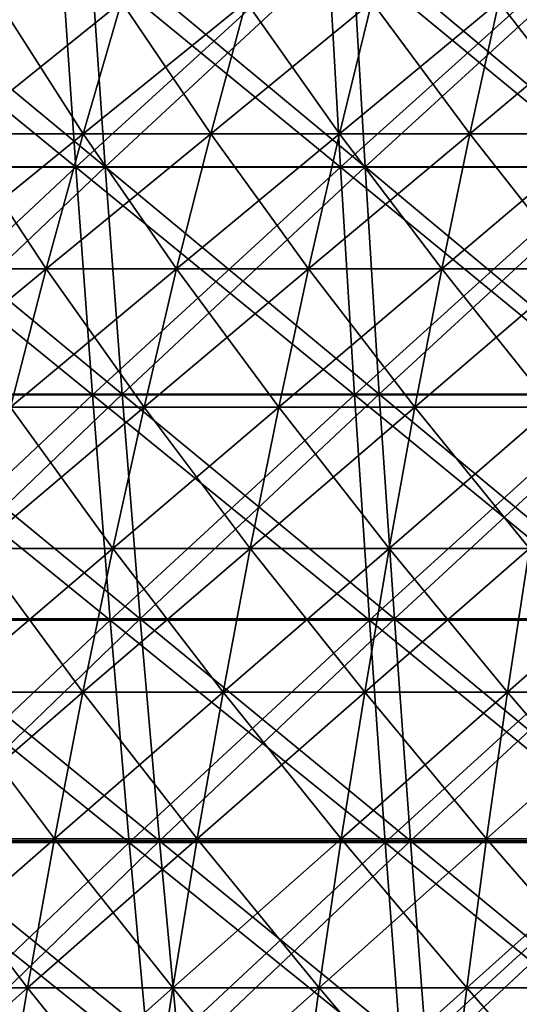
# Model space of a CAD drawing. Header units: millimetres. Extents: x -125 to 125, y -45 to 4025.
# Tile 408 of 656: x -22.19 to -15.51, y 3968.97 to 3982.13. Entities that reach past the tile are written whole.
import ezdxf

# ---------------------------------------------------------------- set-up
doc = ezdxf.new("R2010")
doc.units = ezdxf.units.MM
doc.header["$LTSCALE"] = 6.999206
for name, color, linetype in [('21', 7, 'CONTINUOUS'), ('22', 7, 'CONTINUOUS'), ('23', 7, 'CONTINUOUS'), ('24', 7, 'CONTINUOUS'), ('26', 7, 'CONTINUOUS'), ('27', 7, 'CONTINUOUS')]:
    doc.layers.add(name, color=color, linetype=linetype)

msp = doc.modelspace()

# ---------------------------------------------------------------- linework, layer by layer
at = {"layer": '21', "color": 7, "linetype": 'CONTINUOUS'}
for points in [[(-24.961, 3980.155, 113.977), (-21.44, 3980.155, 114.692), (-25.204, 3983.228, 115.086), (-24.961, 3980.155, 113.977)], [(-25.204, 3983.228, 115.086), (-21.44, 3980.155, 114.692), (-21.648, 3983.228, 115.808), (-25.204, 3983.228, 115.086)], [(-21.44, 3980.155, 114.692), (-17.898, 3980.155, 115.298), (-21.648, 3983.228, 115.808), (-21.44, 3980.155, 114.692)], [(-21.648, 3983.228, 115.808), (-17.898, 3980.155, 115.298), (-18.072, 3983.228, 116.42), (-21.648, 3983.228, 115.808)], [(-17.898, 3980.155, 115.298), (-14.338, 3980.155, 115.794), (-18.072, 3983.228, 116.42), (-17.898, 3980.155, 115.298)], [(-18.072, 3983.228, 116.42), (-14.338, 3980.155, 115.794), (-14.478, 3983.228, 116.921), (-18.072, 3983.228, 116.42)], [(-24.701, 3977.112, 112.79), (-21.216, 3977.112, 113.497), (-24.961, 3980.155, 113.977), (-24.701, 3977.112, 112.79)], [(-24.961, 3980.155, 113.977), (-21.216, 3977.112, 113.497), (-21.44, 3980.155, 114.692), (-24.961, 3980.155, 113.977)], [(-21.216, 3977.112, 113.497), (-17.711, 3977.112, 114.097), (-21.44, 3980.155, 114.692), (-21.216, 3977.112, 113.497)], [(-21.44, 3980.155, 114.692), (-17.711, 3977.112, 114.097), (-17.898, 3980.155, 115.298), (-21.44, 3980.155, 114.692)], [(-17.711, 3977.112, 114.097), (-14.189, 3977.112, 114.588), (-17.898, 3980.155, 115.298), (-17.711, 3977.112, 114.097)], [(-17.898, 3980.155, 115.298), (-14.189, 3977.112, 114.588), (-14.338, 3980.155, 115.794), (-17.898, 3980.155, 115.298)], [(-24.424, 3974.102, 111.525), (-20.978, 3974.102, 112.225), (-24.701, 3977.112, 112.79), (-24.424, 3974.102, 111.525)], [(-24.701, 3977.112, 112.79), (-20.978, 3974.102, 112.225), (-21.216, 3977.112, 113.497), (-24.701, 3977.112, 112.79)], [(-20.978, 3974.102, 112.225), (-17.512, 3974.102, 112.817), (-21.216, 3977.112, 113.497), (-20.978, 3974.102, 112.225)], [(-21.216, 3977.112, 113.497), (-17.512, 3974.102, 112.817), (-17.711, 3977.112, 114.097), (-21.216, 3977.112, 113.497)], [(-17.512, 3974.102, 112.817), (-14.03, 3974.102, 113.303), (-17.711, 3977.112, 114.097), (-17.512, 3974.102, 112.817)], [(-17.711, 3977.112, 114.097), (-14.03, 3974.102, 113.303), (-14.189, 3977.112, 114.588), (-17.711, 3977.112, 114.097)], [(-24.131, 3971.128, 110.184), (-20.726, 3971.128, 110.875), (-24.424, 3974.102, 111.525), (-24.131, 3971.128, 110.184)], [(-24.424, 3974.102, 111.525), (-20.726, 3971.128, 110.875), (-20.978, 3974.102, 112.225), (-24.424, 3974.102, 111.525)], [(-20.726, 3971.128, 110.875), (-17.302, 3971.128, 111.46), (-20.978, 3974.102, 112.225), (-20.726, 3971.128, 110.875)], [(-20.978, 3974.102, 112.225), (-17.302, 3971.128, 111.46), (-17.512, 3974.102, 112.817), (-20.978, 3974.102, 112.225)], [(-17.302, 3971.128, 111.46), (-13.861, 3971.128, 111.94), (-17.512, 3974.102, 112.817), (-17.302, 3971.128, 111.46)], [(-17.512, 3974.102, 112.817), (-13.861, 3971.128, 111.94), (-14.03, 3974.102, 113.303), (-17.512, 3974.102, 112.817)], [(-23.82, 3968.19, 108.767), (-20.46, 3968.19, 109.449), (-24.131, 3971.128, 110.184), (-23.82, 3968.19, 108.767)], [(-24.131, 3971.128, 110.184), (-20.46, 3968.19, 109.449), (-20.726, 3971.128, 110.875), (-24.131, 3971.128, 110.184)], [(-20.46, 3968.19, 109.449), (-17.079, 3968.19, 110.027), (-20.726, 3971.128, 110.875), (-20.46, 3968.19, 109.449)], [(-20.726, 3971.128, 110.875), (-17.079, 3968.19, 110.027), (-17.302, 3971.128, 111.46), (-20.726, 3971.128, 110.875)], [(-17.079, 3968.19, 110.027), (-13.683, 3968.19, 110.501), (-17.302, 3971.128, 111.46), (-17.079, 3968.19, 110.027)], [(-17.302, 3971.128, 111.46), (-13.683, 3968.19, 110.501), (-13.861, 3971.128, 111.94), (-17.302, 3971.128, 111.46)]]:
    msp.add_3dface(points, dxfattribs=at)
at = {"layer": '22', "color": 7, "linetype": 'CONTINUOUS'}
for points in [[(-21.648, 3983.228, -115.808), (-24.961, 3980.155, -113.977), (-25.204, 3983.228, -115.086), (-21.648, 3983.228, -115.808)], [(-21.44, 3980.155, -114.692), (-24.961, 3980.155, -113.977), (-21.648, 3983.228, -115.808), (-21.44, 3980.155, -114.692)], [(-18.072, 3983.228, -116.42), (-21.44, 3980.155, -114.692), (-21.648, 3983.228, -115.808), (-18.072, 3983.228, -116.42)], [(-17.898, 3980.155, -115.298), (-21.44, 3980.155, -114.692), (-18.072, 3983.228, -116.42), (-17.898, 3980.155, -115.298)], [(-14.478, 3983.228, -116.921), (-17.898, 3980.155, -115.298), (-18.072, 3983.228, -116.42), (-14.478, 3983.228, -116.921)], [(-14.338, 3980.155, -115.794), (-17.898, 3980.155, -115.298), (-14.478, 3983.228, -116.921), (-14.338, 3980.155, -115.794)], [(-21.44, 3980.155, -114.692), (-24.701, 3977.112, -112.79), (-24.961, 3980.155, -113.977), (-21.44, 3980.155, -114.692)], [(-21.216, 3977.112, -113.497), (-24.701, 3977.112, -112.79), (-21.44, 3980.155, -114.692), (-21.216, 3977.112, -113.497)], [(-17.898, 3980.155, -115.298), (-21.216, 3977.112, -113.497), (-21.44, 3980.155, -114.692), (-17.898, 3980.155, -115.298)], [(-17.711, 3977.112, -114.097), (-21.216, 3977.112, -113.497), (-17.898, 3980.155, -115.298), (-17.711, 3977.112, -114.097)], [(-14.338, 3980.155, -115.794), (-17.711, 3977.112, -114.097), (-17.898, 3980.155, -115.298), (-14.338, 3980.155, -115.794)], [(-14.189, 3977.112, -114.588), (-17.711, 3977.112, -114.097), (-14.338, 3980.155, -115.794), (-14.189, 3977.112, -114.588)], [(-21.216, 3977.112, -113.497), (-24.424, 3974.102, -111.525), (-24.701, 3977.112, -112.79), (-21.216, 3977.112, -113.497)], [(-20.978, 3974.102, -112.225), (-24.424, 3974.102, -111.525), (-21.216, 3977.112, -113.497), (-20.978, 3974.102, -112.225)], [(-17.711, 3977.112, -114.097), (-20.978, 3974.102, -112.225), (-21.216, 3977.112, -113.497), (-17.711, 3977.112, -114.097)], [(-17.512, 3974.102, -112.817), (-20.978, 3974.102, -112.225), (-17.711, 3977.112, -114.097), (-17.512, 3974.102, -112.817)], [(-14.189, 3977.112, -114.588), (-17.512, 3974.102, -112.817), (-17.711, 3977.112, -114.097), (-14.189, 3977.112, -114.588)], [(-14.03, 3974.102, -113.303), (-17.512, 3974.102, -112.817), (-14.189, 3977.112, -114.588), (-14.03, 3974.102, -113.303)], [(-20.978, 3974.102, -112.225), (-24.131, 3971.128, -110.184), (-24.424, 3974.102, -111.525), (-20.978, 3974.102, -112.225)], [(-20.726, 3971.128, -110.875), (-24.131, 3971.128, -110.184), (-20.978, 3974.102, -112.225), (-20.726, 3971.128, -110.875)], [(-17.512, 3974.102, -112.817), (-20.726, 3971.128, -110.875), (-20.978, 3974.102, -112.225), (-17.512, 3974.102, -112.817)], [(-17.302, 3971.128, -111.46), (-20.726, 3971.128, -110.875), (-17.512, 3974.102, -112.817), (-17.302, 3971.128, -111.46)], [(-14.03, 3974.102, -113.303), (-17.302, 3971.128, -111.46), (-17.512, 3974.102, -112.817), (-14.03, 3974.102, -113.303)], [(-13.861, 3971.128, -111.94), (-17.302, 3971.128, -111.46), (-14.03, 3974.102, -113.303), (-13.861, 3971.128, -111.94)], [(-20.726, 3971.128, -110.875), (-23.82, 3968.19, -108.767), (-24.131, 3971.128, -110.184), (-20.726, 3971.128, -110.875)], [(-20.46, 3968.19, -109.449), (-23.82, 3968.19, -108.767), (-20.726, 3971.128, -110.875), (-20.46, 3968.19, -109.449)], [(-17.302, 3971.128, -111.46), (-20.46, 3968.19, -109.449), (-20.726, 3971.128, -110.875), (-17.302, 3971.128, -111.46)], [(-17.079, 3968.19, -110.027), (-20.46, 3968.19, -109.449), (-17.302, 3971.128, -111.46), (-17.079, 3968.19, -110.027)], [(-13.861, 3971.128, -111.94), (-17.079, 3968.19, -110.027), (-17.302, 3971.128, -111.46), (-13.861, 3971.128, -111.94)], [(-13.683, 3968.19, -110.501), (-17.079, 3968.19, -110.027), (-13.861, 3971.128, -111.94), (-13.683, 3968.19, -110.501)]]:
    msp.add_3dface(points, dxfattribs=at)
at = {"layer": '23', "color": 7, "linetype": 'CONTINUOUS'}
for points in [[(-24.503, 3980.158, -111.883), (-21.046, 3980.158, -112.585), (-24.75, 3983.227, -113.011), (-24.503, 3980.158, -111.883)], [(-24.75, 3983.227, -113.011), (-21.046, 3980.158, -112.585), (-21.258, 3983.227, -113.719), (-24.75, 3983.227, -113.011)], [(-21.046, 3980.158, -112.585), (-17.569, 3980.158, -113.179), (-21.258, 3983.227, -113.719), (-21.046, 3980.158, -112.585)], [(-21.258, 3983.227, -113.719), (-17.569, 3980.158, -113.179), (-17.746, 3983.227, -114.32), (-21.258, 3983.227, -113.719)], [(-17.569, 3980.158, -113.179), (-14.075, 3980.158, -113.667), (-17.746, 3983.227, -114.32), (-17.569, 3980.158, -113.179)], [(-17.746, 3983.227, -114.32), (-14.075, 3980.158, -113.667), (-14.217, 3983.227, -114.812), (-17.746, 3983.227, -114.32)], [(-24.238, 3977.121, -110.676), (-20.819, 3977.121, -111.37), (-24.503, 3980.158, -111.883), (-24.238, 3977.121, -110.676)], [(-24.503, 3980.158, -111.883), (-20.819, 3977.121, -111.37), (-21.046, 3980.158, -112.585), (-24.503, 3980.158, -111.883)], [(-20.819, 3977.121, -111.37), (-17.379, 3977.121, -111.958), (-21.046, 3980.158, -112.585), (-20.819, 3977.121, -111.37)], [(-21.046, 3980.158, -112.585), (-17.379, 3977.121, -111.958), (-17.569, 3980.158, -113.179), (-21.046, 3980.158, -112.585)], [(-17.379, 3977.121, -111.958), (-13.923, 3977.121, -112.44), (-17.569, 3980.158, -113.179), (-17.379, 3977.121, -111.958)], [(-17.569, 3980.158, -113.179), (-13.923, 3977.121, -112.44), (-14.075, 3980.158, -113.667), (-17.569, 3980.158, -113.179)], [(-23.957, 3974.118, -109.39), (-20.577, 3974.118, -110.076), (-24.238, 3977.121, -110.676), (-23.957, 3974.118, -109.39)], [(-24.238, 3977.121, -110.676), (-20.577, 3974.118, -110.076), (-20.819, 3977.121, -111.37), (-24.238, 3977.121, -110.676)], [(-20.577, 3974.118, -110.076), (-17.177, 3974.118, -110.657), (-20.819, 3977.121, -111.37), (-20.577, 3974.118, -110.076)], [(-20.819, 3977.121, -111.37), (-17.177, 3974.118, -110.657), (-17.379, 3977.121, -111.958), (-20.819, 3977.121, -111.37)], [(-17.177, 3974.118, -110.657), (-13.761, 3974.118, -111.134), (-17.379, 3977.121, -111.958), (-17.177, 3974.118, -110.657)], [(-17.379, 3977.121, -111.958), (-13.761, 3974.118, -111.134), (-13.923, 3977.121, -112.44), (-17.379, 3977.121, -111.958)], [(-23.658, 3971.152, -108.026), (-20.32, 3971.152, -108.703), (-23.957, 3974.118, -109.39), (-23.658, 3971.152, -108.026)], [(-23.957, 3974.118, -109.39), (-20.32, 3971.152, -108.703), (-20.577, 3974.118, -110.076), (-23.957, 3974.118, -109.39)], [(-20.32, 3971.152, -108.703), (-16.963, 3971.152, -109.278), (-20.577, 3974.118, -110.076), (-20.32, 3971.152, -108.703)], [(-20.577, 3974.118, -110.076), (-16.963, 3971.152, -109.278), (-17.177, 3974.118, -110.657), (-20.577, 3974.118, -110.076)], [(-16.963, 3971.152, -109.278), (-13.59, 3971.152, -109.748), (-17.177, 3974.118, -110.657), (-16.963, 3971.152, -109.278)], [(-17.177, 3974.118, -110.657), (-13.59, 3971.152, -109.748), (-13.761, 3974.118, -111.134), (-17.177, 3974.118, -110.657)], [(-23.343, 3968.223, -106.586), (-20.049, 3968.223, -107.254), (-23.658, 3971.152, -108.026), (-23.343, 3968.223, -106.586)], [(-23.658, 3971.152, -108.026), (-20.049, 3968.223, -107.254), (-20.32, 3971.152, -108.703), (-23.658, 3971.152, -108.026)], [(-20.049, 3968.223, -107.254), (-16.737, 3968.223, -107.821), (-20.32, 3971.152, -108.703), (-20.049, 3968.223, -107.254)], [(-20.32, 3971.152, -108.703), (-16.737, 3968.223, -107.821), (-16.963, 3971.152, -109.278), (-20.32, 3971.152, -108.703)], [(-16.737, 3968.223, -107.821), (-13.409, 3968.223, -108.285), (-16.963, 3971.152, -109.278), (-16.737, 3968.223, -107.821)], [(-16.963, 3971.152, -109.278), (-13.409, 3968.223, -108.285), (-13.59, 3971.152, -109.748), (-16.963, 3971.152, -109.278)]]:
    msp.add_3dface(points, dxfattribs=at)
at = {"layer": '24', "color": 7, "linetype": 'CONTINUOUS'}
for points in [[(-21.258, 3983.227, 113.719), (-24.503, 3980.158, 111.883), (-24.75, 3983.227, 113.011), (-21.258, 3983.227, 113.719)], [(-21.046, 3980.158, 112.585), (-24.503, 3980.158, 111.883), (-21.258, 3983.227, 113.719), (-21.046, 3980.158, 112.585)], [(-17.746, 3983.227, 114.32), (-21.046, 3980.158, 112.585), (-21.258, 3983.227, 113.719), (-17.746, 3983.227, 114.32)], [(-17.569, 3980.158, 113.179), (-21.046, 3980.158, 112.585), (-17.746, 3983.227, 114.32), (-17.569, 3980.158, 113.179)], [(-14.217, 3983.227, 114.812), (-17.569, 3980.158, 113.179), (-17.746, 3983.227, 114.32), (-14.217, 3983.227, 114.812)], [(-14.075, 3980.158, 113.667), (-17.569, 3980.158, 113.179), (-14.217, 3983.227, 114.812), (-14.075, 3980.158, 113.667)], [(-21.046, 3980.158, 112.585), (-24.238, 3977.121, 110.676), (-24.503, 3980.158, 111.883), (-21.046, 3980.158, 112.585)], [(-20.819, 3977.121, 111.37), (-24.238, 3977.121, 110.676), (-21.046, 3980.158, 112.585), (-20.819, 3977.121, 111.37)], [(-17.569, 3980.158, 113.179), (-20.819, 3977.121, 111.37), (-21.046, 3980.158, 112.585), (-17.569, 3980.158, 113.179)], [(-17.379, 3977.121, 111.958), (-20.819, 3977.121, 111.37), (-17.569, 3980.158, 113.179), (-17.379, 3977.121, 111.958)], [(-14.075, 3980.158, 113.667), (-17.379, 3977.121, 111.958), (-17.569, 3980.158, 113.179), (-14.075, 3980.158, 113.667)], [(-13.923, 3977.121, 112.44), (-17.379, 3977.121, 111.958), (-14.075, 3980.158, 113.667), (-13.923, 3977.121, 112.44)], [(-20.819, 3977.121, 111.37), (-23.957, 3974.118, 109.39), (-24.238, 3977.121, 110.676), (-20.819, 3977.121, 111.37)], [(-20.577, 3974.118, 110.076), (-23.957, 3974.118, 109.39), (-20.819, 3977.121, 111.37), (-20.577, 3974.118, 110.076)], [(-17.379, 3977.121, 111.958), (-20.577, 3974.118, 110.076), (-20.819, 3977.121, 111.37), (-17.379, 3977.121, 111.958)], [(-17.177, 3974.118, 110.657), (-20.577, 3974.118, 110.076), (-17.379, 3977.121, 111.958), (-17.177, 3974.118, 110.657)], [(-13.923, 3977.121, 112.44), (-17.177, 3974.118, 110.657), (-17.379, 3977.121, 111.958), (-13.923, 3977.121, 112.44)], [(-13.761, 3974.118, 111.134), (-17.177, 3974.118, 110.657), (-13.923, 3977.121, 112.44), (-13.761, 3974.118, 111.134)], [(-20.577, 3974.118, 110.076), (-23.658, 3971.152, 108.026), (-23.957, 3974.118, 109.39), (-20.577, 3974.118, 110.076)], [(-20.32, 3971.152, 108.703), (-23.658, 3971.152, 108.026), (-20.577, 3974.118, 110.076), (-20.32, 3971.152, 108.703)], [(-17.177, 3974.118, 110.657), (-20.32, 3971.152, 108.703), (-20.577, 3974.118, 110.076), (-17.177, 3974.118, 110.657)], [(-16.963, 3971.152, 109.278), (-20.32, 3971.152, 108.703), (-17.177, 3974.118, 110.657), (-16.963, 3971.152, 109.278)], [(-13.761, 3974.118, 111.134), (-16.963, 3971.152, 109.278), (-17.177, 3974.118, 110.657), (-13.761, 3974.118, 111.134)], [(-13.59, 3971.152, 109.748), (-16.963, 3971.152, 109.278), (-13.761, 3974.118, 111.134), (-13.59, 3971.152, 109.748)], [(-20.32, 3971.152, 108.703), (-23.343, 3968.223, 106.586), (-23.658, 3971.152, 108.026), (-20.32, 3971.152, 108.703)], [(-20.049, 3968.223, 107.254), (-23.343, 3968.223, 106.586), (-20.32, 3971.152, 108.703), (-20.049, 3968.223, 107.254)], [(-16.963, 3971.152, 109.278), (-20.049, 3968.223, 107.254), (-20.32, 3971.152, 108.703), (-16.963, 3971.152, 109.278)], [(-16.737, 3968.223, 107.821), (-20.049, 3968.223, 107.254), (-16.963, 3971.152, 109.278), (-16.737, 3968.223, 107.821)], [(-13.59, 3971.152, 109.748), (-16.737, 3968.223, 107.821), (-16.963, 3971.152, 109.278), (-13.59, 3971.152, 109.748)], [(-13.409, 3968.223, 108.285), (-16.737, 3968.223, 107.821), (-13.59, 3971.152, 109.748), (-13.409, 3968.223, 108.285)]]:
    msp.add_3dface(points, dxfattribs=at)
at = {"layer": '26', "color": 7, "linetype": 'CONTINUOUS'}
for points in [[(-23.028, 3980.602, 54.406), (-21.342, 3980.602, 55.09), (-22.473, 3982.367, 53.095), (-23.028, 3980.602, 54.406)], [(-22.473, 3982.367, 53.095), (-21.342, 3980.602, 55.09), (-20.828, 3982.367, 53.762), (-22.473, 3982.367, 53.095)], [(-21.342, 3980.602, 55.09), (-19.635, 3980.602, 55.721), (-20.828, 3982.367, 53.762), (-21.342, 3980.602, 55.09)], [(-20.828, 3982.367, 53.762), (-19.635, 3980.602, 55.721), (-19.162, 3982.367, 54.378), (-20.828, 3982.367, 53.762)], [(-19.635, 3980.602, 55.721), (-17.91, 3980.602, 56.299), (-19.162, 3982.367, 54.378), (-19.635, 3980.602, 55.721)], [(-19.162, 3982.367, 54.378), (-17.91, 3980.602, 56.299), (-17.478, 3982.367, 54.942), (-19.162, 3982.367, 54.378)], [(-17.91, 3980.602, 56.299), (-16.168, 3980.602, 56.824), (-17.478, 3982.367, 54.942), (-17.91, 3980.602, 56.299)], [(-17.478, 3982.367, 54.942), (-16.168, 3980.602, 56.824), (-15.778, 3982.367, 55.454), (-17.478, 3982.367, 54.942)], [(-16.168, 3980.602, 56.824), (-14.41, 3980.602, 57.295), (-15.778, 3982.367, 55.454), (-16.168, 3980.602, 56.824)], [(-15.778, 3982.367, 55.454), (-14.41, 3980.602, 57.295), (-14.063, 3982.367, 55.914), (-15.778, 3982.367, 55.454)], [(-23.562, 3978.795, 55.668), (-21.837, 3978.795, 56.367), (-23.028, 3980.602, 54.406), (-23.562, 3978.795, 55.668)], [(-23.028, 3980.602, 54.406), (-21.837, 3978.795, 56.367), (-21.342, 3980.602, 55.09), (-23.028, 3980.602, 54.406)], [(-21.837, 3978.795, 56.367), (-20.091, 3978.795, 57.013), (-21.342, 3980.602, 55.09), (-21.837, 3978.795, 56.367)], [(-21.342, 3980.602, 55.09), (-20.091, 3978.795, 57.013), (-19.635, 3980.602, 55.721), (-21.342, 3980.602, 55.09)], [(-20.091, 3978.795, 57.013), (-18.325, 3978.795, 57.604), (-19.635, 3980.602, 55.721), (-20.091, 3978.795, 57.013)], [(-19.635, 3980.602, 55.721), (-18.325, 3978.795, 57.604), (-17.91, 3980.602, 56.299), (-19.635, 3980.602, 55.721)], [(-18.325, 3978.795, 57.604), (-16.543, 3978.795, 58.141), (-17.91, 3980.602, 56.299), (-18.325, 3978.795, 57.604)], [(-17.91, 3980.602, 56.299), (-16.543, 3978.795, 58.141), (-16.168, 3980.602, 56.824), (-17.91, 3980.602, 56.299)], [(-16.543, 3978.795, 58.141), (-14.744, 3978.795, 58.623), (-16.168, 3980.602, 56.824), (-16.543, 3978.795, 58.141)], [(-16.168, 3980.602, 56.824), (-14.744, 3978.795, 58.623), (-14.41, 3980.602, 57.295), (-16.168, 3980.602, 56.824)], [(-23.562, 3978.795, 55.668), (-22.312, 3976.947, 57.593), (-21.837, 3978.795, 56.367), (-23.562, 3978.795, 55.668)], [(-22.312, 3976.947, 57.593), (-20.527, 3976.947, 58.253), (-21.837, 3978.795, 56.367), (-22.312, 3976.947, 57.593)], [(-21.837, 3978.795, 56.367), (-20.527, 3976.947, 58.253), (-20.091, 3978.795, 57.013), (-21.837, 3978.795, 56.367)], [(-20.527, 3976.947, 58.253), (-18.724, 3976.947, 58.857), (-20.091, 3978.795, 57.013), (-20.527, 3976.947, 58.253)], [(-20.091, 3978.795, 57.013), (-18.724, 3976.947, 58.857), (-18.325, 3978.795, 57.604), (-20.091, 3978.795, 57.013)], [(-18.724, 3976.947, 58.857), (-16.902, 3976.947, 59.406), (-18.325, 3978.795, 57.604), (-18.724, 3976.947, 58.857)], [(-18.325, 3978.795, 57.604), (-16.902, 3976.947, 59.406), (-16.543, 3978.795, 58.141), (-18.325, 3978.795, 57.604)], [(-16.902, 3976.947, 59.406), (-15.065, 3976.947, 59.898), (-16.543, 3978.795, 58.141), (-16.902, 3976.947, 59.406)], [(-16.543, 3978.795, 58.141), (-15.065, 3976.947, 59.898), (-14.744, 3978.795, 58.623), (-16.543, 3978.795, 58.141)], [(-22.766, 3975.06, 58.766), (-20.946, 3975.06, 59.439), (-22.312, 3976.947, 57.593), (-22.766, 3975.06, 58.766)], [(-22.312, 3976.947, 57.593), (-20.946, 3975.06, 59.439), (-20.527, 3976.947, 58.253), (-22.312, 3976.947, 57.593)], [(-20.946, 3975.06, 59.439), (-19.105, 3975.06, 60.056), (-20.527, 3976.947, 58.253), (-20.946, 3975.06, 59.439)], [(-20.527, 3976.947, 58.253), (-19.105, 3975.06, 60.056), (-18.724, 3976.947, 58.857), (-20.527, 3976.947, 58.253)], [(-19.105, 3975.06, 60.056), (-17.247, 3975.06, 60.616), (-18.724, 3976.947, 58.857), (-19.105, 3975.06, 60.056)], [(-18.724, 3976.947, 58.857), (-17.247, 3975.06, 60.616), (-16.902, 3976.947, 59.406), (-18.724, 3976.947, 58.857)], [(-17.247, 3975.06, 60.616), (-15.372, 3975.06, 61.118), (-16.902, 3976.947, 59.406), (-17.247, 3975.06, 60.616)], [(-16.902, 3976.947, 59.406), (-15.372, 3975.06, 61.118), (-15.065, 3976.947, 59.898), (-16.902, 3976.947, 59.406)], [(-23.2, 3973.136, 59.885), (-21.345, 3973.136, 60.571), (-22.766, 3975.06, 58.766), (-23.2, 3973.136, 59.885)], [(-22.766, 3975.06, 58.766), (-21.345, 3973.136, 60.571), (-20.946, 3975.06, 59.439), (-22.766, 3975.06, 58.766)], [(-21.345, 3973.136, 60.571), (-19.469, 3973.136, 61.2), (-20.946, 3975.06, 59.439), (-21.345, 3973.136, 60.571)], [(-20.946, 3975.06, 59.439), (-19.469, 3973.136, 61.2), (-19.105, 3975.06, 60.056), (-20.946, 3975.06, 59.439)], [(-19.469, 3973.136, 61.2), (-17.575, 3973.136, 61.771), (-19.105, 3975.06, 60.056), (-19.469, 3973.136, 61.2)], [(-19.105, 3975.06, 60.056), (-17.575, 3973.136, 61.771), (-17.247, 3975.06, 60.616), (-19.105, 3975.06, 60.056)], [(-17.575, 3973.136, 61.771), (-15.665, 3973.136, 62.283), (-17.247, 3975.06, 60.616), (-17.575, 3973.136, 61.771)], [(-17.247, 3975.06, 60.616), (-15.665, 3973.136, 62.283), (-15.372, 3975.06, 61.118), (-17.247, 3975.06, 60.616)], [(-15.665, 3973.136, 62.283), (-13.739, 3973.136, 62.735), (-15.372, 3975.06, 61.118), (-15.665, 3973.136, 62.283)], [(-23.612, 3971.177, 60.95), (-21.724, 3971.177, 61.648), (-23.2, 3973.136, 59.885), (-23.612, 3971.177, 60.95)], [(-23.2, 3973.136, 59.885), (-21.724, 3971.177, 61.648), (-21.345, 3973.136, 60.571), (-23.2, 3973.136, 59.885)], [(-21.724, 3971.177, 61.648), (-19.815, 3971.177, 62.288), (-21.345, 3973.136, 60.571), (-21.724, 3971.177, 61.648)], [(-21.345, 3973.136, 60.571), (-19.815, 3971.177, 62.288), (-19.469, 3973.136, 61.2), (-21.345, 3973.136, 60.571)], [(-19.815, 3971.177, 62.288), (-17.888, 3971.177, 62.869), (-19.469, 3973.136, 61.2), (-19.815, 3971.177, 62.288)], [(-19.469, 3973.136, 61.2), (-17.888, 3971.177, 62.869), (-17.575, 3973.136, 61.771), (-19.469, 3973.136, 61.2)], [(-17.888, 3971.177, 62.869), (-15.943, 3971.177, 63.39), (-17.575, 3973.136, 61.771), (-17.888, 3971.177, 62.869)], [(-17.575, 3973.136, 61.771), (-15.943, 3971.177, 63.39), (-15.665, 3973.136, 62.283), (-17.575, 3973.136, 61.771)], [(-15.943, 3971.177, 63.39), (-13.984, 3971.177, 63.851), (-15.665, 3973.136, 62.283), (-15.943, 3971.177, 63.39)], [(-15.665, 3973.136, 62.283), (-13.984, 3971.177, 63.851), (-13.739, 3973.136, 62.735), (-15.665, 3973.136, 62.283)], [(-24.003, 3969.184, 61.959), (-22.084, 3969.184, 62.669), (-23.612, 3971.177, 60.95), (-24.003, 3969.184, 61.959)], [(-23.612, 3971.177, 60.95), (-22.084, 3969.184, 62.669), (-21.724, 3971.177, 61.648), (-23.612, 3971.177, 60.95)], [(-22.084, 3969.184, 62.669), (-20.143, 3969.184, 63.319), (-21.724, 3971.177, 61.648), (-22.084, 3969.184, 62.669)], [(-21.724, 3971.177, 61.648), (-20.143, 3969.184, 63.319), (-19.815, 3971.177, 62.288), (-21.724, 3971.177, 61.648)], [(-20.143, 3969.184, 63.319), (-18.184, 3969.184, 63.909), (-19.815, 3971.177, 62.288), (-20.143, 3969.184, 63.319)], [(-19.815, 3971.177, 62.288), (-18.184, 3969.184, 63.909), (-17.888, 3971.177, 62.869), (-19.815, 3971.177, 62.288)], [(-18.184, 3969.184, 63.909), (-16.207, 3969.184, 64.439), (-17.888, 3971.177, 62.869), (-18.184, 3969.184, 63.909)], [(-17.888, 3971.177, 62.869), (-16.207, 3969.184, 64.439), (-15.943, 3971.177, 63.39), (-17.888, 3971.177, 62.869)], [(-16.207, 3969.184, 64.439), (-14.215, 3969.184, 64.908), (-15.943, 3971.177, 63.39), (-16.207, 3969.184, 64.439)], [(-15.943, 3971.177, 63.39), (-14.215, 3969.184, 64.908), (-13.984, 3971.177, 63.851), (-15.943, 3971.177, 63.39)], [(-24.003, 3969.184, 61.959), (-22.423, 3967.159, 63.632), (-22.084, 3969.184, 62.669), (-24.003, 3969.184, 61.959)], [(-22.423, 3967.159, 63.632), (-20.453, 3967.159, 64.292), (-22.084, 3969.184, 62.669), (-22.423, 3967.159, 63.632)], [(-22.084, 3969.184, 62.669), (-20.453, 3967.159, 64.292), (-20.143, 3969.184, 63.319), (-22.084, 3969.184, 62.669)], [(-20.453, 3967.159, 64.292), (-18.463, 3967.159, 64.892), (-20.143, 3969.184, 63.319), (-20.453, 3967.159, 64.292)], [(-20.143, 3969.184, 63.319), (-18.463, 3967.159, 64.892), (-18.184, 3969.184, 63.909), (-20.143, 3969.184, 63.319)], [(-18.463, 3967.159, 64.892), (-16.456, 3967.159, 65.43), (-18.184, 3969.184, 63.909), (-18.463, 3967.159, 64.892)], [(-18.184, 3969.184, 63.909), (-16.456, 3967.159, 65.43), (-16.207, 3969.184, 64.439), (-18.184, 3969.184, 63.909)], [(-16.456, 3967.159, 65.43), (-14.433, 3967.159, 65.905), (-16.207, 3969.184, 64.439), (-16.456, 3967.159, 65.43)], [(-16.207, 3969.184, 64.439), (-14.433, 3967.159, 65.905), (-14.215, 3969.184, 64.908), (-16.207, 3969.184, 64.439)]]:
    msp.add_3dface(points, dxfattribs=at)
at = {"layer": '27', "color": 7, "linetype": 'CONTINUOUS'}
for points in [[(-21.342, 3980.602, -55.09), (-23.028, 3980.602, -54.406), (-20.828, 3982.367, -53.762), (-21.342, 3980.602, -55.09)], [(-20.828, 3982.367, -53.762), (-23.028, 3980.602, -54.406), (-22.473, 3982.367, -53.095), (-20.828, 3982.367, -53.762)], [(-19.635, 3980.602, -55.721), (-21.342, 3980.602, -55.09), (-19.162, 3982.367, -54.378), (-19.635, 3980.602, -55.721)], [(-19.162, 3982.367, -54.378), (-21.342, 3980.602, -55.09), (-20.828, 3982.367, -53.762), (-19.162, 3982.367, -54.378)], [(-17.91, 3980.602, -56.299), (-19.635, 3980.602, -55.721), (-17.478, 3982.367, -54.942), (-17.91, 3980.602, -56.299)], [(-17.478, 3982.367, -54.942), (-19.635, 3980.602, -55.721), (-19.162, 3982.367, -54.378), (-17.478, 3982.367, -54.942)], [(-16.168, 3980.602, -56.824), (-17.91, 3980.602, -56.299), (-15.778, 3982.367, -55.454), (-16.168, 3980.602, -56.824)], [(-15.778, 3982.367, -55.454), (-17.91, 3980.602, -56.299), (-17.478, 3982.367, -54.942), (-15.778, 3982.367, -55.454)], [(-14.41, 3980.602, -57.295), (-16.168, 3980.602, -56.824), (-14.063, 3982.367, -55.914), (-14.41, 3980.602, -57.295)], [(-14.063, 3982.367, -55.914), (-16.168, 3980.602, -56.824), (-15.778, 3982.367, -55.454), (-14.063, 3982.367, -55.914)], [(-21.837, 3978.795, -56.367), (-23.562, 3978.795, -55.668), (-21.342, 3980.602, -55.09), (-21.837, 3978.795, -56.367)], [(-21.342, 3980.602, -55.09), (-23.562, 3978.795, -55.668), (-23.028, 3980.602, -54.406), (-21.342, 3980.602, -55.09)], [(-20.091, 3978.795, -57.013), (-21.837, 3978.795, -56.367), (-19.635, 3980.602, -55.721), (-20.091, 3978.795, -57.013)], [(-19.635, 3980.602, -55.721), (-21.837, 3978.795, -56.367), (-21.342, 3980.602, -55.09), (-19.635, 3980.602, -55.721)], [(-18.325, 3978.795, -57.604), (-20.091, 3978.795, -57.013), (-17.91, 3980.602, -56.299), (-18.325, 3978.795, -57.604)], [(-17.91, 3980.602, -56.299), (-20.091, 3978.795, -57.013), (-19.635, 3980.602, -55.721), (-17.91, 3980.602, -56.299)], [(-16.543, 3978.795, -58.141), (-18.325, 3978.795, -57.604), (-16.168, 3980.602, -56.824), (-16.543, 3978.795, -58.141)], [(-16.168, 3980.602, -56.824), (-18.325, 3978.795, -57.604), (-17.91, 3980.602, -56.299), (-16.168, 3980.602, -56.824)], [(-14.744, 3978.795, -58.623), (-16.543, 3978.795, -58.141), (-14.41, 3980.602, -57.295), (-14.744, 3978.795, -58.623)], [(-14.41, 3980.602, -57.295), (-16.543, 3978.795, -58.141), (-16.168, 3980.602, -56.824), (-14.41, 3980.602, -57.295)], [(-22.312, 3976.947, -57.593), (-24.075, 3976.947, -56.878), (-21.837, 3978.795, -56.367), (-22.312, 3976.947, -57.593)], [(-21.837, 3978.795, -56.367), (-24.075, 3976.947, -56.878), (-23.562, 3978.795, -55.668), (-21.837, 3978.795, -56.367)], [(-20.527, 3976.947, -58.253), (-22.312, 3976.947, -57.593), (-20.091, 3978.795, -57.013), (-20.527, 3976.947, -58.253)], [(-20.091, 3978.795, -57.013), (-22.312, 3976.947, -57.593), (-21.837, 3978.795, -56.367), (-20.091, 3978.795, -57.013)], [(-18.724, 3976.947, -58.857), (-20.527, 3976.947, -58.253), (-18.325, 3978.795, -57.604), (-18.724, 3976.947, -58.857)], [(-18.325, 3978.795, -57.604), (-20.527, 3976.947, -58.253), (-20.091, 3978.795, -57.013), (-18.325, 3978.795, -57.604)], [(-16.902, 3976.947, -59.406), (-18.724, 3976.947, -58.857), (-16.543, 3978.795, -58.141), (-16.902, 3976.947, -59.406)], [(-16.543, 3978.795, -58.141), (-18.724, 3976.947, -58.857), (-18.325, 3978.795, -57.604), (-16.543, 3978.795, -58.141)], [(-15.065, 3976.947, -59.898), (-16.902, 3976.947, -59.406), (-14.744, 3978.795, -58.623), (-15.065, 3976.947, -59.898)], [(-14.744, 3978.795, -58.623), (-16.902, 3976.947, -59.406), (-16.543, 3978.795, -58.141), (-14.744, 3978.795, -58.623)], [(-20.946, 3975.06, -59.439), (-22.766, 3975.06, -58.766), (-20.527, 3976.947, -58.253), (-20.946, 3975.06, -59.439)], [(-20.527, 3976.947, -58.253), (-22.766, 3975.06, -58.766), (-22.312, 3976.947, -57.593), (-20.527, 3976.947, -58.253)], [(-19.105, 3975.06, -60.056), (-20.946, 3975.06, -59.439), (-18.724, 3976.947, -58.857), (-19.105, 3975.06, -60.056)], [(-18.724, 3976.947, -58.857), (-20.946, 3975.06, -59.439), (-20.527, 3976.947, -58.253), (-18.724, 3976.947, -58.857)], [(-17.247, 3975.06, -60.616), (-19.105, 3975.06, -60.056), (-16.902, 3976.947, -59.406), (-17.247, 3975.06, -60.616)], [(-16.902, 3976.947, -59.406), (-19.105, 3975.06, -60.056), (-18.724, 3976.947, -58.857), (-16.902, 3976.947, -59.406)], [(-15.372, 3975.06, -61.118), (-17.247, 3975.06, -60.616), (-15.065, 3976.947, -59.898), (-15.372, 3975.06, -61.118)], [(-15.065, 3976.947, -59.898), (-17.247, 3975.06, -60.616), (-16.902, 3976.947, -59.406), (-15.065, 3976.947, -59.898)], [(-21.345, 3973.136, -60.571), (-23.2, 3973.136, -59.885), (-20.946, 3975.06, -59.439), (-21.345, 3973.136, -60.571)], [(-20.946, 3975.06, -59.439), (-23.2, 3973.136, -59.885), (-22.766, 3975.06, -58.766), (-20.946, 3975.06, -59.439)], [(-19.469, 3973.136, -61.2), (-21.345, 3973.136, -60.571), (-19.105, 3975.06, -60.056), (-19.469, 3973.136, -61.2)], [(-19.105, 3975.06, -60.056), (-21.345, 3973.136, -60.571), (-20.946, 3975.06, -59.439), (-19.105, 3975.06, -60.056)], [(-17.575, 3973.136, -61.771), (-19.469, 3973.136, -61.2), (-17.247, 3975.06, -60.616), (-17.575, 3973.136, -61.771)], [(-17.247, 3975.06, -60.616), (-19.469, 3973.136, -61.2), (-19.105, 3975.06, -60.056), (-17.247, 3975.06, -60.616)], [(-15.665, 3973.136, -62.283), (-17.575, 3973.136, -61.771), (-15.372, 3975.06, -61.118), (-15.665, 3973.136, -62.283)], [(-15.372, 3975.06, -61.118), (-17.575, 3973.136, -61.771), (-17.247, 3975.06, -60.616), (-15.372, 3975.06, -61.118)], [(-13.739, 3973.136, -62.735), (-15.665, 3973.136, -62.283), (-13.482, 3975.06, -61.563), (-13.739, 3973.136, -62.735)], [(-13.482, 3975.06, -61.563), (-15.665, 3973.136, -62.283), (-15.372, 3975.06, -61.118), (-13.482, 3975.06, -61.563)], [(-21.724, 3971.177, -61.648), (-23.612, 3971.177, -60.95), (-21.345, 3973.136, -60.571), (-21.724, 3971.177, -61.648)], [(-21.345, 3973.136, -60.571), (-23.612, 3971.177, -60.95), (-23.2, 3973.136, -59.885), (-21.345, 3973.136, -60.571)], [(-19.815, 3971.177, -62.288), (-21.724, 3971.177, -61.648), (-19.469, 3973.136, -61.2), (-19.815, 3971.177, -62.288)], [(-19.469, 3973.136, -61.2), (-21.724, 3971.177, -61.648), (-21.345, 3973.136, -60.571), (-19.469, 3973.136, -61.2)], [(-17.888, 3971.177, -62.869), (-19.815, 3971.177, -62.288), (-17.575, 3973.136, -61.771), (-17.888, 3971.177, -62.869)], [(-17.575, 3973.136, -61.771), (-19.815, 3971.177, -62.288), (-19.469, 3973.136, -61.2), (-17.575, 3973.136, -61.771)], [(-15.943, 3971.177, -63.39), (-17.888, 3971.177, -62.869), (-15.665, 3973.136, -62.283), (-15.943, 3971.177, -63.39)], [(-15.665, 3973.136, -62.283), (-17.888, 3971.177, -62.869), (-17.575, 3973.136, -61.771), (-15.665, 3973.136, -62.283)], [(-13.984, 3971.177, -63.851), (-15.943, 3971.177, -63.39), (-13.739, 3973.136, -62.735), (-13.984, 3971.177, -63.851)], [(-13.739, 3973.136, -62.735), (-15.943, 3971.177, -63.39), (-15.665, 3973.136, -62.283), (-13.739, 3973.136, -62.735)], [(-22.084, 3969.184, -62.669), (-24.003, 3969.184, -61.959), (-21.724, 3971.177, -61.648), (-22.084, 3969.184, -62.669)], [(-21.724, 3971.177, -61.648), (-24.003, 3969.184, -61.959), (-23.612, 3971.177, -60.95), (-21.724, 3971.177, -61.648)], [(-20.143, 3969.184, -63.319), (-22.084, 3969.184, -62.669), (-19.815, 3971.177, -62.288), (-20.143, 3969.184, -63.319)], [(-19.815, 3971.177, -62.288), (-22.084, 3969.184, -62.669), (-21.724, 3971.177, -61.648), (-19.815, 3971.177, -62.288)], [(-18.184, 3969.184, -63.909), (-20.143, 3969.184, -63.319), (-17.888, 3971.177, -62.869), (-18.184, 3969.184, -63.909)], [(-17.888, 3971.177, -62.869), (-20.143, 3969.184, -63.319), (-19.815, 3971.177, -62.288), (-17.888, 3971.177, -62.869)], [(-16.207, 3969.184, -64.439), (-18.184, 3969.184, -63.909), (-15.943, 3971.177, -63.39), (-16.207, 3969.184, -64.439)], [(-15.943, 3971.177, -63.39), (-18.184, 3969.184, -63.909), (-17.888, 3971.177, -62.869), (-15.943, 3971.177, -63.39)], [(-14.215, 3969.184, -64.908), (-16.207, 3969.184, -64.439), (-13.984, 3971.177, -63.851), (-14.215, 3969.184, -64.908)], [(-13.984, 3971.177, -63.851), (-16.207, 3969.184, -64.439), (-15.943, 3971.177, -63.39), (-13.984, 3971.177, -63.851)], [(-22.423, 3967.159, -63.632), (-24.372, 3967.159, -62.911), (-22.084, 3969.184, -62.669), (-22.423, 3967.159, -63.632)], [(-22.084, 3969.184, -62.669), (-24.372, 3967.159, -62.911), (-24.003, 3969.184, -61.959), (-22.084, 3969.184, -62.669)], [(-20.453, 3967.159, -64.292), (-22.423, 3967.159, -63.632), (-20.143, 3969.184, -63.319), (-20.453, 3967.159, -64.292)], [(-20.143, 3969.184, -63.319), (-22.423, 3967.159, -63.632), (-22.084, 3969.184, -62.669), (-20.143, 3969.184, -63.319)], [(-18.463, 3967.159, -64.892), (-20.453, 3967.159, -64.292), (-18.184, 3969.184, -63.909), (-18.463, 3967.159, -64.892)], [(-18.184, 3969.184, -63.909), (-20.453, 3967.159, -64.292), (-20.143, 3969.184, -63.319), (-18.184, 3969.184, -63.909)], [(-16.456, 3967.159, -65.43), (-18.463, 3967.159, -64.892), (-16.207, 3969.184, -64.439), (-16.456, 3967.159, -65.43)], [(-16.207, 3969.184, -64.439), (-18.463, 3967.159, -64.892), (-18.184, 3969.184, -63.909), (-16.207, 3969.184, -64.439)], [(-14.433, 3967.159, -65.905), (-16.456, 3967.159, -65.43), (-14.215, 3969.184, -64.908), (-14.433, 3967.159, -65.905)], [(-14.215, 3969.184, -64.908), (-16.456, 3967.159, -65.43), (-16.207, 3969.184, -64.439), (-14.215, 3969.184, -64.908)]]:
    msp.add_3dface(points, dxfattribs=at)

doc.saveas('drawing.dxf')
